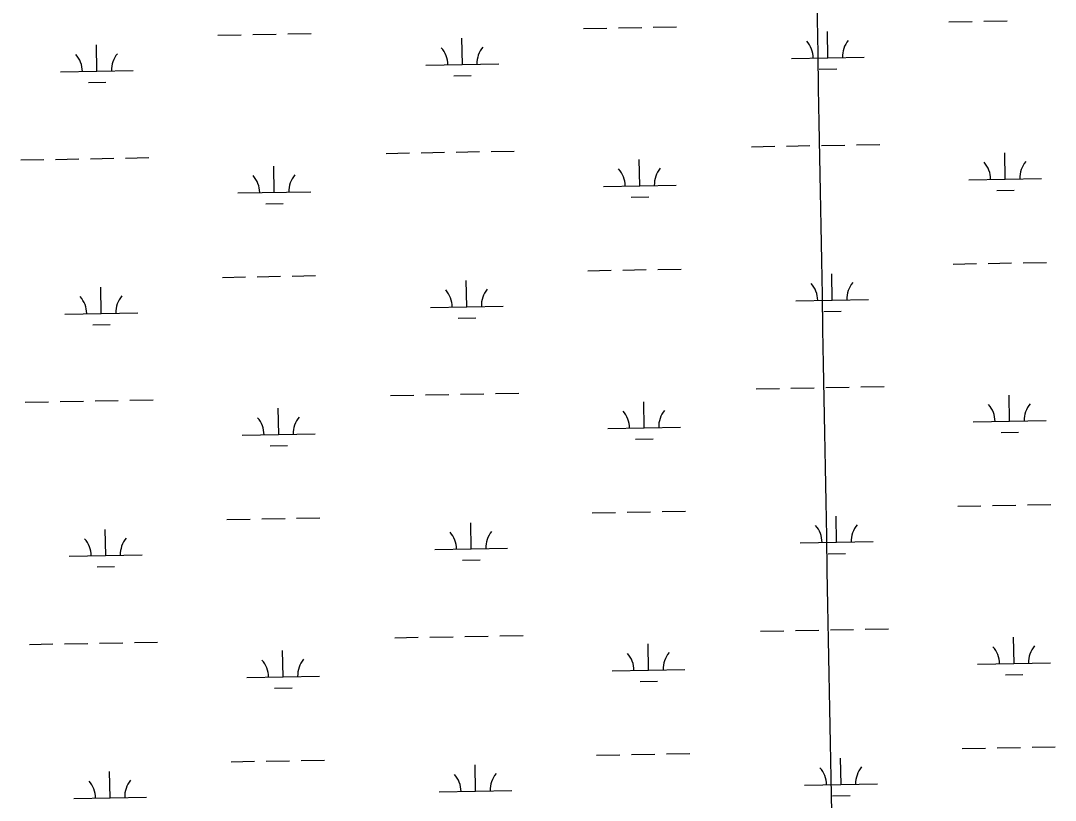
# Model space of a CAD drawing. Extents: x 3925854 to 3964121, y 224593 to 250589.
# Drawn here: x 3939526 to 3940947, y 236720 to 237791 of the extents above; entities that cross this region are included whole.
import ezdxf

# ---------------------------------------------------------------- set-up
doc = ezdxf.new("R2010")
doc.units = 0
doc.layers.add('V-GRID-MAJR', color=7, linetype='Continuous')
doc.layers.add('V-WETL-SWMP', color=7, linetype='Continuous')

msp = doc.modelspace()

# ---------------------------------------------------------------- linework, layer by layer
at = {"layer": 'V-GRID-MAJR'}
msp.add_spline([(3940756.893, 230221.23), (3940647.643, 236278.076), (3940538.337, 242338.005), (3940429.031, 248397.924), (3940428.975, 248401.018)], degree=3, dxfattribs=at)
at = {"layer": 'V-WETL-SWMP'}
for p, q in [((3940347.048, 237781.259), (3940379.042, 237781.841)), ((3940395.04, 237782.132), (3940427.035, 237782.714)), ((3940800.881, 237789.511), (3940832.875, 237790.093)), ((3940848.873, 237790.384), (3940880.868, 237790.966)), ((3939797.231, 237771.262), (3939829.225, 237771.844)), ((3939845.223, 237772.135), (3939877.217, 237772.716)), ((3939893.215, 237773.007), (3939925.209, 237773.589)), ((3940299.056, 237780.387), (3940331.05, 237780.968)), ((3940634.688, 237740.052), (3940634.034, 237776.046)), ((3939631.038, 237721.802), (3939630.384, 237757.796)), ((3940132.863, 237730.927), (3940132.209, 237766.921)), ((3940584.697, 237739.143), (3940684.68, 237740.961)), ((3940082.872, 237730.018), (3940182.855, 237731.836)), ((3940622.971, 237724.405), (3940646.967, 237724.842)), ((3939581.047, 237720.893), (3939681.03, 237722.711)), ((3940121.146, 237715.281), (3940145.142, 237715.717)), ((3939619.321, 237706.156), (3939643.317, 237706.592)), ((3940124.204, 237610.679), (3940156.199, 237611.261)), ((3940172.196, 237611.551), (3940204.191, 237612.133)), ((3940530.045, 237618.058), (3940562.04, 237618.64)), ((3940578.037, 237618.931), (3940610.032, 237619.513)), ((3940626.029, 237619.804), (3940658.024, 237620.385)), ((3940674.021, 237620.676), (3940706.016, 237621.258)), ((3939526.395, 237599.809), (3939558.39, 237600.391)), ((3939574.387, 237600.681), (3939606.382, 237601.263)), ((3939622.379, 237601.554), (3939654.374, 237602.136)), ((3939670.371, 237602.427), (3939702.366, 237603.008)), ((3940028.22, 237608.934), (3940060.215, 237609.515)), ((3940076.212, 237609.806), (3940108.207, 237610.388)), ((3940376.401, 237564.514), (3940375.747, 237600.508)), ((3940878.226, 237573.639), (3940877.572, 237609.633)), ((3939874.576, 237555.389), (3939873.922, 237591.383)), ((3940828.234, 237572.73), (3940928.218, 237574.548)), ((3939824.584, 237554.48), (3939924.568, 237556.298)), ((3940326.409, 237563.605), (3940426.393, 237565.423)), ((3940866.509, 237557.992), (3940890.505, 237558.429)), ((3939862.859, 237539.743), (3939886.855, 237540.179)), ((3940364.684, 237548.868), (3940388.68, 237549.304)), ((3940806.929, 237456.891), (3940838.924, 237457.473)), ((3940854.921, 237457.764), (3940886.916, 237458.346)), ((3940902.913, 237458.637), (3940934.908, 237459.218)), ((3939899.263, 237440.387), (3939931.258, 237440.969)), ((3940305.104, 237447.767), (3940337.098, 237448.348)), ((3940353.096, 237448.639), (3940385.091, 237449.221)), ((3940401.088, 237449.512), (3940433.083, 237450.094)), ((3940640.737, 237407.432), (3940640.082, 237443.426)), ((3939803.279, 237438.642), (3939835.273, 237439.224)), ((3939851.271, 237439.515), (3939883.265, 237440.096)), ((3940138.911, 237398.307), (3940138.257, 237434.301)), ((3939637.086, 237389.182), (3939636.432, 237425.176)), ((3940088.92, 237397.398), (3940188.903, 237399.216)), ((3940590.745, 237406.523), (3940690.728, 237408.341)), ((3939587.095, 237388.273), (3939687.078, 237390.091)), ((3940629.019, 237391.785), (3940653.015, 237392.222)), ((3939625.369, 237373.536), (3939649.365, 237373.972)), ((3940127.194, 237382.66), (3940151.19, 237383.097)), ((3940536.093, 237285.438), (3940568.088, 237286.02)), ((3940584.085, 237286.311), (3940616.08, 237286.893)), ((3940632.077, 237287.184), (3940664.072, 237287.765)), ((3940680.069, 237288.056), (3940712.064, 237288.638)), ((3939676.419, 237269.807), (3939708.414, 237270.388)), ((3940034.268, 237276.314), (3940066.263, 237276.895)), ((3940082.26, 237277.186), (3940114.255, 237277.768)), ((3940130.252, 237278.059), (3940162.247, 237278.641)), ((3940178.244, 237278.931), (3940210.239, 237279.513)), ((3940884.274, 237241.019), (3940883.62, 237277.013)), ((3939532.443, 237267.189), (3939564.438, 237267.771)), ((3939580.435, 237268.061), (3939612.43, 237268.643)), ((3939628.427, 237268.934), (3939660.422, 237269.516)), ((3939880.624, 237222.769), (3939879.97, 237258.763)), ((3940382.449, 237231.894), (3940381.795, 237267.888)), ((3940834.282, 237240.11), (3940934.266, 237241.928)), ((3940332.457, 237230.985), (3940432.441, 237232.803)), ((3939830.632, 237221.86), (3939930.616, 237223.678)), ((3940370.732, 237216.248), (3940394.728, 237216.684)), ((3940872.557, 237225.372), (3940896.553, 237225.809)), ((3939868.907, 237207.123), (3939892.903, 237207.559)), ((3940311.152, 237115.147), (3940343.147, 237115.728)), ((3940359.144, 237116.019), (3940391.139, 237116.601)), ((3940407.136, 237116.892), (3940439.131, 237117.474)), ((3940812.977, 237124.271), (3940844.972, 237124.853)), ((3940860.969, 237125.144), (3940892.964, 237125.726)), ((3940908.961, 237126.017), (3940940.956, 237126.598)), ((3939809.327, 237106.022), (3939841.321, 237106.604)), ((3939857.319, 237106.895), (3939889.314, 237107.476)), ((3939905.311, 237107.767), (3939937.306, 237108.349)), ((3940144.96, 237065.687), (3940144.305, 237101.681)), ((3940646.785, 237074.812), (3940646.13, 237110.806)), ((3939643.134, 237056.562), (3939642.48, 237092.556)), ((3940596.793, 237073.903), (3940696.776, 237075.721)), ((3939593.143, 237055.653), (3939693.126, 237057.471)), ((3940094.968, 237064.778), (3940194.951, 237066.596)), ((3940635.067, 237059.165), (3940659.063, 237059.602)), ((3940133.242, 237050.04), (3940157.238, 237050.477)), ((3939631.417, 237040.916), (3939655.413, 237041.352)), ((3940040.316, 236943.693), (3940072.311, 236944.275)), ((3940088.308, 236944.566), (3940120.303, 236945.148)), ((3940136.3, 236945.439), (3940168.295, 236946.021)), ((3940184.292, 236946.311), (3940216.287, 236946.893)), ((3940542.141, 236952.818), (3940574.136, 236953.4)), ((3940590.133, 236953.691), (3940622.128, 236954.273)), ((3940638.125, 236954.564), (3940670.12, 236955.145)), ((3940686.117, 236955.436), (3940718.112, 236956.018)), ((3940890.322, 236908.399), (3940889.668, 236944.393)), ((3939538.491, 236934.569), (3939570.486, 236935.151)), ((3939586.483, 236935.441), (3939618.478, 236936.023)), ((3939634.475, 236936.314), (3939666.47, 236936.896)), ((3939682.467, 236937.187), (3939714.462, 236937.768)), ((3940388.497, 236899.274), (3940387.843, 236935.268)), ((3939886.672, 236890.149), (3939886.018, 236926.143)), ((3940840.33, 236907.49), (3940940.314, 236909.308)), ((3939836.68, 236889.24), (3939936.664, 236891.058)), ((3940338.505, 236898.365), (3940438.489, 236900.183)), ((3940878.605, 236892.752), (3940902.601, 236893.189)), ((3939874.955, 236874.503), (3939898.951, 236874.939)), ((3940376.78, 236883.628), (3940400.776, 236884.064)), ((3940819.025, 236791.651), (3940851.02, 236792.233)), ((3940867.017, 236792.524), (3940899.012, 236793.106)), ((3940915.009, 236793.397), (3940947.004, 236793.978)), ((3939815.375, 236773.402), (3939847.37, 236773.984)), ((3939863.367, 236774.275), (3939895.362, 236774.856)), ((3939911.359, 236775.147), (3939943.354, 236775.729)), ((3940317.2, 236782.527), (3940349.195, 236783.108)), ((3940365.192, 236783.399), (3940397.187, 236783.981)), ((3940413.184, 236784.272), (3940445.179, 236784.854)), ((3940652.833, 236742.192), (3940652.178, 236778.186)), ((3939649.183, 236723.942), (3939648.528, 236759.936)), ((3940151.008, 236733.067), (3940150.353, 236769.061)), ((3940101.016, 236732.158), (3940200.999, 236733.976)), ((3940602.841, 236741.283), (3940702.824, 236743.101)), ((3939599.191, 236723.033), (3939699.174, 236724.851)), ((3940641.115, 236726.545), (3940665.111, 236726.982))]:
    msp.add_line(p, q, dxfattribs=at)
for centre, start, end in [((3940077.621, 237730.398), 0.269879, 41.813537), ((3940188.089, 237732.406), 140.269876, 181.813534), ((3940579.446, 237739.522), 0.269879, 41.813537), ((3940689.914, 237741.531), 140.269876, 181.813534), ((3939575.796, 237721.273), 0.269879, 41.813537), ((3939686.264, 237723.281), 140.269876, 181.813534), ((3940933.451, 237575.118), 140.269876, 181.813534), ((3940321.159, 237563.985), 0.269879, 41.813537), ((3940431.626, 237565.993), 140.269876, 181.813534), ((3940822.984, 237573.109), 0.269879, 41.813537), ((3939819.334, 237554.86), 0.269879, 41.813537), ((3939929.801, 237556.868), 140.269876, 181.813534), ((3940585.494, 237406.902), 0.269879, 41.813537), ((3940695.962, 237408.911), 140.269876, 181.813534), ((3939581.844, 237388.653), 0.269879, 41.813537), ((3939692.312, 237390.661), 140.269876, 181.813534), ((3940083.669, 237397.778), 0.269879, 41.813537), ((3940194.137, 237399.786), 140.269876, 181.813534), ((3940437.674, 237233.373), 140.269876, 181.813534), ((3940829.032, 237240.489), 0.269879, 41.813537), ((3940939.499, 237242.498), 140.269876, 181.813534), ((3939825.382, 237222.24), 0.269879, 41.813537), ((3939935.849, 237224.248), 140.269876, 181.813534), ((3940327.207, 237231.365), 0.269879, 41.813537), ((3940089.717, 237065.157), 0.269879, 41.813537), ((3940200.185, 237067.166), 140.269876, 181.813534), ((3940591.542, 237074.282), 0.269879, 41.813537), ((3940702.01, 237076.291), 140.269876, 181.813534), ((3939587.892, 237056.033), 0.269879, 41.813537), ((3939698.36, 237058.041), 140.269876, 181.813534), ((3940835.08, 236907.869), 0.269879, 41.813537), ((3940945.547, 236909.878), 140.269876, 181.813534), ((3940333.255, 236898.745), 0.269879, 41.813537), ((3940443.722, 236900.753), 140.269876, 181.813534), ((3939831.43, 236889.62), 0.269879, 41.813537), ((3939941.897, 236891.628), 140.269876, 181.813534), ((3940597.59, 236741.662), 0.269879, 41.813537), ((3940708.058, 236743.671), 140.269876, 181.813534), ((3939593.94, 236723.413), 0.269879, 41.813537), ((3939704.408, 236725.421), 140.269876, 181.813534), ((3940095.765, 236732.537), 0.269879, 41.813537), ((3940206.233, 236734.546), 140.269876, 181.813534)]:
    msp.add_arc(centre, 35.246, start, end, dxfattribs=at)

doc.saveas('drawing.dxf')
